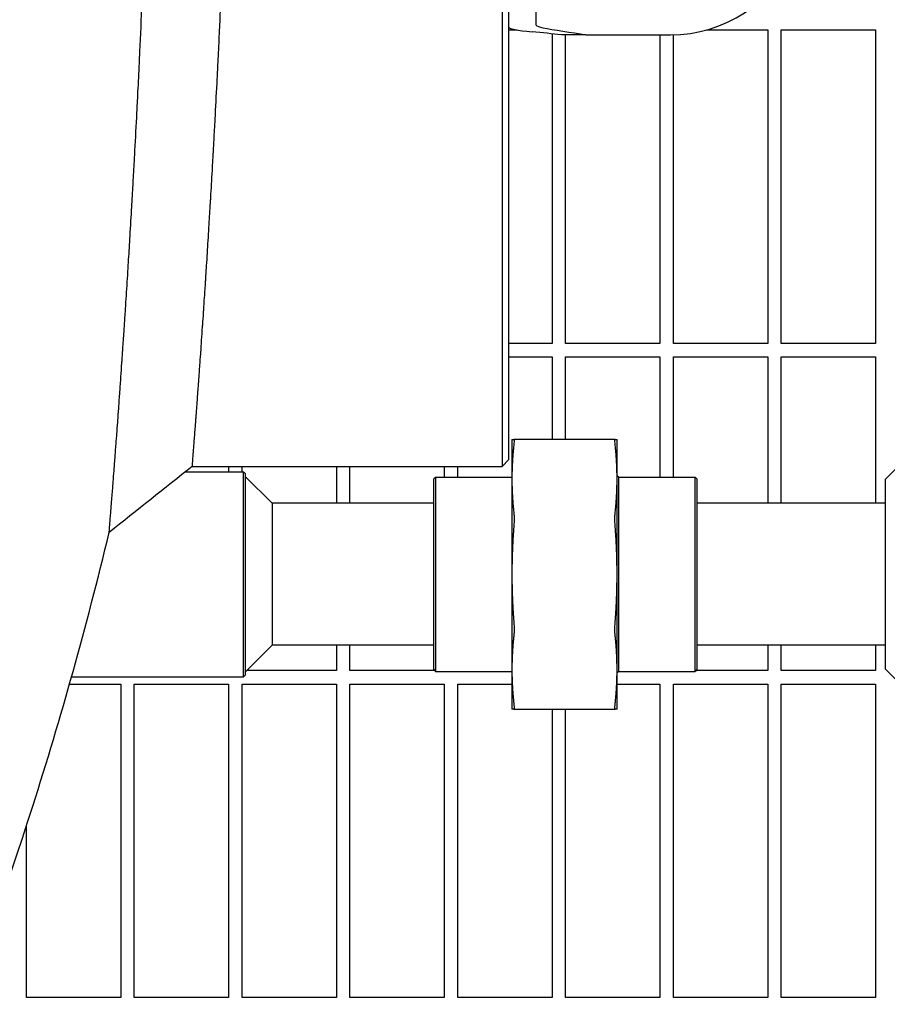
# Model space of a CAD drawing. Header units: inches. Extents: x 5 to 1128, y -85 to 748.
# Tile 651 of 656: x 777 to 785, y 567 to 576. Entities that reach past the tile are written whole.
import ezdxf

# ---------------------------------------------------------------- set-up
doc = ezdxf.new("R2010")
doc.units = ezdxf.units.IN
doc.header["$LTSCALE"] = 32
doc.header["$MEASUREMENT"] = 0
doc.layers.add('Visible (ANSI)', color=7, linetype='Continuous', lineweight=30)

msp = doc.modelspace()

# ---------------------------------------------------------------- linework, layer by layer
at = {"layer": 'Visible (ANSI)'}
for p, q in [((781.08505, 591.68969), (781.08505, 571.68978)), ((781.14755, 571.75228), (781.14755, 591.62719)), ((781.39755, 576.12679), (781.39755, 575.78683)), ((781.14755, 575.73478), (781.22402, 575.73478)), ((781.54813, 575.69922), (781.54813, 572.82853)), ((782.97993, 575.73478), (783.54813, 575.73478)), ((783.54813, 575.73478), (783.54813, 572.82853)), ((783.67313, 572.82853), (783.67313, 575.73478)), ((783.67313, 575.73478), (784.54813, 575.73478)), ((784.54813, 575.73478), (784.54813, 572.82853)), ((781.86061, 575.68978), (781.6343, 575.68978)), ((781.67313, 572.82853), (781.67313, 575.68978)), ((781.86061, 575.68978), (782.39755, 575.68978)), ((782.39755, 575.68978), (782.64755, 575.68978)), ((782.54813, 575.68978), (782.54813, 572.82853)), ((782.67313, 572.82853), (782.67313, 575.69004)), ((781.54813, 572.82853), (781.14755, 572.82853)), ((782.54813, 572.82853), (781.67313, 572.82853)), ((783.54813, 572.82853), (782.67313, 572.82853)), ((784.54813, 572.82853), (783.67313, 572.82853)), ((781.14755, 572.70353), (781.54813, 572.70353)), ((781.54813, 572.70353), (781.54813, 571.93978)), ((781.67313, 571.93978), (781.67313, 572.70353)), ((781.67313, 572.70353), (782.54813, 572.70353)), ((782.54813, 572.70353), (782.54813, 571.58978)), ((782.67313, 571.58978), (782.67313, 572.70353)), ((782.67313, 572.70353), (783.54813, 572.70353)), ((783.54813, 572.70353), (783.54813, 571.34728)), ((783.67313, 571.34728), (783.67313, 572.70353)), ((783.67313, 572.70353), (784.54813, 572.70353)), ((784.54813, 572.70353), (784.54813, 571.34728)), ((781.17548, 571.93978), (781.17548, 571.57366)), ((782.13185, 571.93978), (781.19411, 571.93978)), ((782.15048, 571.57366), (782.15048, 571.93978)), ((778.21159, 571.68978), (781.08505, 571.68978)), ((778.54813, 571.68978), (778.54813, 571.63978)), ((778.67313, 571.63978), (778.67313, 571.68978)), ((779.54813, 571.68978), (779.54813, 571.34728)), ((779.67313, 571.34728), (779.67313, 571.68978)), ((780.54813, 571.68978), (780.54813, 571.58978)), ((780.67313, 571.58978), (780.67313, 571.68978)), ((781.14755, 571.75228), (781.08505, 571.68978)), ((778.14862, 571.63978), (778.68635, 571.63978)), ((778.68635, 569.73978), (778.68635, 571.63978)), ((778.70198, 571.62415), (778.68635, 571.63978)), ((778.70198, 571.62415), (778.70198, 569.7554)), ((778.95198, 571.34728), (778.70198, 571.59728)), ((782.16548, 571.58978), (782.15048, 571.60478)), ((784.64048, 571.56978), (784.73423, 571.66353)), ((780.45198, 571.57415), (780.4676, 571.58978)), ((780.45198, 569.8054), (780.45198, 571.57415)), ((780.4676, 571.58978), (780.4676, 569.78978)), ((780.4676, 571.58978), (781.17548, 571.58978)), ((781.17548, 571.57366), (781.17548, 570.68978)), ((782.15048, 570.68978), (782.15048, 571.57366)), ((782.16548, 569.78978), (782.16548, 571.58978)), ((782.16548, 571.58978), (782.87485, 571.58978)), ((782.87485, 569.78978), (782.87485, 571.58978)), ((782.89048, 571.57415), (782.87485, 571.58978)), ((782.89048, 571.57415), (782.89048, 569.8054)), ((784.64048, 569.80978), (784.64048, 571.56978)), ((780.45198, 571.34728), (778.95198, 571.34728)), ((778.95198, 571.34728), (778.95198, 570.68978)), ((784.64048, 571.34728), (782.89048, 571.34728)), ((778.95198, 570.68978), (778.95198, 570.03228)), ((781.17548, 570.68978), (781.17548, 569.8059)), ((782.15048, 569.8059), (782.15048, 570.68978)), ((778.95198, 570.03228), (778.70198, 569.78228)), ((780.45198, 570.03228), (778.95198, 570.03228)), ((779.54813, 570.03228), (779.54813, 569.79728)), ((779.67313, 569.79728), (779.67313, 570.03228)), ((784.64048, 570.03228), (782.89048, 570.03228)), ((783.54813, 570.03228), (783.54813, 569.79728)), ((783.67313, 569.79728), (783.67313, 570.03228)), ((784.54813, 570.03228), (784.54813, 569.79728)), ((779.54813, 569.79728), (778.71698, 569.79728)), ((780.4601, 569.79728), (779.67313, 569.79728)), ((780.45198, 569.8054), (780.4676, 569.78978)), ((780.4676, 569.78978), (781.17548, 569.78978)), ((781.17548, 569.8059), (781.17548, 569.43978)), ((782.15048, 569.43978), (782.15048, 569.8059)), ((782.16548, 569.78978), (782.15048, 569.77478)), ((782.16548, 569.78978), (782.87485, 569.78978)), ((782.89048, 569.8054), (782.87485, 569.78978)), ((783.54813, 569.79728), (782.88235, 569.79728)), ((784.54813, 569.79728), (783.67313, 569.79728)), ((784.64048, 569.80978), (784.73423, 569.71603)), ((777.09196, 569.73978), (778.68635, 569.73978)), ((778.70198, 569.7554), (778.68635, 569.73978)), ((777.07294, 569.67228), (777.54813, 569.67228)), ((777.54813, 569.67228), (777.54813, 566.76603)), ((777.67313, 566.76603), (777.67313, 569.67228)), ((777.67313, 569.67228), (778.54813, 569.67228)), ((778.54813, 569.67228), (778.54813, 566.76603)), ((778.67313, 566.76603), (778.67313, 569.67228)), ((778.67313, 569.67228), (779.54813, 569.67228)), ((779.54813, 569.67228), (779.54813, 566.76603)), ((779.67313, 566.76603), (779.67313, 569.67228)), ((779.67313, 569.67228), (780.54813, 569.67228)), ((780.54813, 569.67228), (780.54813, 566.76603)), ((780.67313, 566.76603), (780.67313, 569.67228)), ((780.67313, 569.67228), (781.17548, 569.67228)), ((782.15048, 569.67228), (782.54813, 569.67228)), ((782.54813, 569.67228), (782.54813, 566.76603)), ((782.67313, 566.76603), (782.67313, 569.67228)), ((782.67313, 569.67228), (783.54813, 569.67228)), ((783.54813, 569.67228), (783.54813, 566.76603)), ((783.67313, 566.76603), (783.67313, 569.67228)), ((783.67313, 569.67228), (784.54813, 569.67228)), ((784.54813, 569.67228), (784.54813, 566.76603)), ((781.19411, 569.43978), (782.13185, 569.43978)), ((781.54813, 569.43978), (781.54813, 566.76603)), ((781.67313, 566.76603), (781.67313, 569.43978)), ((776.67313, 566.76603), (776.67313, 568.35643)), ((777.54813, 566.76603), (776.67313, 566.76603)), ((778.54813, 566.76603), (777.67313, 566.76603)), ((779.54813, 566.76603), (778.67313, 566.76603)), ((780.54813, 566.76603), (779.67313, 566.76603)), ((781.54813, 566.76603), (780.67313, 566.76603)), ((782.54813, 566.76603), (781.67313, 566.76603)), ((783.54813, 566.76603), (782.67313, 566.76603)), ((784.54813, 566.76603), (783.67313, 566.76603))]:
    msp.add_line(p, q, dxfattribs=at)
msp.add_arc((782.64755, 576.93978), 1.25, 270, 336.421822, dxfattribs=at)
for centre, major_axis, start_param in [((783.14755, 575.76098), (-2, 0), 0), ((772.74755, 575.50988), (9.65, 0), 0.400397)]:
    msp.add_ellipse(centre, major_axis=major_axis, ratio=0.0478289, start_param=start_param, end_param=0.4674864, dxfattribs=at)
for points, knots in [([(777.44081, 571.07775), (777.44081, 571.07775), (777.44185, 571.09056), (777.44388, 571.11568), (777.44453, 571.12374), (777.44528, 571.13307), (777.44613, 571.14364), (777.44616, 571.14408), (777.4462, 571.14453), (777.44624, 571.14498), (777.44804, 571.16748), (777.45029, 571.19551), (777.45296, 571.22892), (777.45419, 571.24432), (777.45551, 571.2609), (777.45691, 571.27864), (777.457, 571.27979), (777.4571, 571.28095), (777.45719, 571.28211), (777.45862, 571.30012), (777.46014, 571.3193), (777.46174, 571.33961), (777.46186, 571.34111), (777.46198, 571.34262), (777.4621, 571.34414), (777.46388, 571.36672), (777.46576, 571.39066), (777.46774, 571.41589), (777.46946, 571.43786), (777.47126, 571.4609), (777.47313, 571.48497), (777.47331, 571.48732), (777.4735, 571.48968), (777.47368, 571.49205), (777.4756, 571.51672), (777.47759, 571.54244), (777.47966, 571.56915), (777.47987, 571.57193), (777.48009, 571.57472), (777.4803, 571.57752), (777.48262, 571.60754), (777.48502, 571.63878), (777.48749, 571.67112), (777.48967, 571.69972), (777.49193, 571.72932), (777.49424, 571.75989), (777.49451, 571.76346), (777.49478, 571.76705), (777.49505, 571.77064), (777.49739, 571.80154), (777.49979, 571.83341), (777.50225, 571.86621), (777.50255, 571.87023), (777.50285, 571.87427), (777.50316, 571.87832), (777.50543, 571.90869), (777.50775, 571.93984), (777.51012, 571.97173), (777.51056, 571.97769), (777.511, 571.98368), (777.51145, 571.98969), (777.5141, 572.02557), (777.51681, 572.06236), (777.51956, 572.10003), (777.51993, 572.10506), (777.5203, 572.11011), (777.52067, 572.11517), (777.52334, 572.15172), (777.52606, 572.18909), (777.52881, 572.22725), (777.5292, 572.23272), (777.5296, 572.23821), (777.53, 572.24371), (777.5329, 572.28397), (777.53584, 572.32511), (777.53883, 572.36707), (777.54195, 572.41096), (777.54512, 572.45581), (777.54833, 572.50158), (777.54877, 572.50783), (777.5492, 572.51409), (777.54964, 572.52037), (777.55258, 572.56231), (777.55554, 572.605), (777.55854, 572.64838), (777.559, 572.65504), (777.55946, 572.66172), (777.55992, 572.66841), (777.56283, 572.71079), (777.56577, 572.7538), (777.56873, 572.7974), (777.57235, 572.85073), (777.57601, 572.90513), (777.5797, 572.96049), (777.58019, 572.96792), (777.58069, 572.97537), (777.58118, 572.98284), (777.5843, 573.02974), (777.58743, 573.07732), (777.59058, 573.12548), (777.59109, 573.13325), (777.5916, 573.14103), (777.5921, 573.14883), (777.59478, 573.1899), (777.59746, 573.23138), (777.60015, 573.27322), (777.60549, 573.35634), (777.61087, 573.44148), (777.61628, 573.52825), (777.6168, 573.53664), (777.61732, 573.54505), (777.61784, 573.55347), (777.62225, 573.62451), (777.62667, 573.69661), (777.63108, 573.76951), (777.63148, 573.77618), (777.63188, 573.78287), (777.63229, 573.78956), (777.6324, 573.79154), (777.63252, 573.79353), (777.63264, 573.79551), (777.63794, 573.88354), (777.64325, 573.97321), (777.64855, 574.0643), (777.65266, 574.13487), (777.65675, 574.20628), (777.66083, 574.27835), (777.66134, 574.28741), (777.66185, 574.29647), (777.66236, 574.30555), (777.66304, 574.31759), (777.66372, 574.32965), (777.66439, 574.34173), (777.66815, 574.40887), (777.67191, 574.47674), (777.67564, 574.54524), (777.67614, 574.55439), (777.67663, 574.56355), (777.67713, 574.57272), (777.68342, 574.68851), (777.68964, 574.80608), (777.69577, 574.92498), (777.6988, 574.98361), (777.7018, 575.04269), (777.70479, 575.10217), (777.70525, 575.11132), (777.70571, 575.12048), (777.70617, 575.12964), (777.71049, 575.21618), (777.71477, 575.30353), (777.719, 575.39152), (777.71943, 575.40063), (777.71987, 575.40975), (777.72031, 575.41888), (777.72214, 575.45731), (777.72397, 575.49587), (777.72578, 575.53453), (777.73281, 575.6843), (777.73969, 575.83646), (777.74636, 575.99022), (777.74674, 575.99902), (777.74712, 576.00783), (777.7475, 576.01664), (777.74966, 576.06653), (777.7518, 576.11659), (777.75391, 576.16678), (777.75575, 576.21066), (777.75758, 576.2547), (777.7594, 576.29888), (777.75975, 576.3074), (777.7601, 576.31592), (777.76044, 576.32445), (777.7671, 576.48739), (777.77353, 576.6523), (777.77969, 576.8184), (777.78097, 576.85278), (777.78223, 576.88725), (777.78349, 576.92178), (777.78377, 576.92969), (777.78406, 576.93759), (777.78434, 576.9455), (777.78449, 576.94941), (777.78463, 576.95331), (777.78477, 576.95722), (777.78809, 577.04934), (777.79133, 577.14196), (777.79448, 577.23499), (777.79473, 577.24253), (777.79499, 577.25007), (777.79524, 577.25762), (777.79546, 577.26413), (777.79568, 577.27065), (777.7959, 577.27717), (777.79823, 577.3466), (777.80052, 577.41625), (777.80275, 577.48607), (777.80686, 577.61466), (777.81081, 577.74413), (777.81459, 577.87418), (777.81478, 577.88088), (777.81498, 577.88758), (777.81517, 577.89428), (777.81778, 577.98479), (777.82031, 578.07559), (777.82275, 578.16659), (777.82304, 578.17756), (777.82334, 578.18854), (777.82363, 578.19953), (777.82379, 578.20574), (777.82396, 578.21195), (777.82412, 578.21816), (777.82971, 578.42994), (777.83484, 578.64365), (777.83946, 578.85809), (777.83947, 578.85876), (777.83949, 578.85942), (777.8395, 578.86009), (777.83961, 578.86525), (777.83972, 578.87041), (777.83983, 578.87557), (777.8421, 578.9816), (777.84425, 579.088), (777.84627, 579.19467), (777.84636, 579.19926), (777.84645, 579.20385), (777.84653, 579.20845), (777.84873, 579.32488), (777.85078, 579.44162), (777.85267, 579.55852), (777.85435, 579.66236), (777.85591, 579.76646), (777.85736, 579.87074), (777.8574, 579.87413), (777.85745, 579.87752), (777.8575, 579.88092), (777.85901, 579.99097), (777.86039, 580.10122), (777.86163, 580.21158), (777.86166, 580.21437), (777.86169, 580.21715), (777.86172, 580.21994), (777.86189, 580.23513), (777.86206, 580.25032), (777.86222, 580.26551), (777.86451, 580.47687), (777.86629, 580.68883), (777.86756, 580.90108), (777.86757, 580.90257), (777.86758, 580.90406), (777.86759, 580.90556), (777.86773, 580.92927), (777.86787, 580.95299), (777.86799, 580.97671), (777.86849, 581.06732), (777.86888, 581.15816), (777.86919, 581.24909), (777.86919, 581.25003), (777.86919, 581.25096), (777.8692, 581.2519), (777.86968, 581.39778), (777.86993, 581.54391), (777.86993, 581.68978)], [0.71398895, 0.71398895, 0.71398895, 0.71398895, 0.72579992, 0.72579992, 0.72579992, 0.72958748, 0.72958748, 0.72958748, 0.72974737, 0.72974737, 0.72974737, 0.7377261, 0.7377261, 0.7377261, 0.74140385, 0.74140385, 0.74140385, 0.74164272, 0.74164272, 0.74164272, 0.74534639, 0.74534639, 0.74534639, 0.74562035, 0.74562035, 0.74562035, 0.74970492, 0.74970492, 0.74970492, 0.75326228, 0.75326228, 0.75326228, 0.75360956, 0.75360956, 0.75360956, 0.75722611, 0.75722611, 0.75722611, 0.75760249, 0.75760249, 0.75760249, 0.76163769, 0.76163769, 0.76163769, 0.76520649, 0.76520649, 0.76520649, 0.76562338, 0.76562338, 0.76562338, 0.76920437, 0.76920437, 0.76920437, 0.7696436, 0.7696436, 0.7696436, 0.77293717, 0.77293717, 0.77293717, 0.77355333, 0.77355333, 0.77355333, 0.77722937, 0.77722937, 0.77722937, 0.7777203, 0.7777203, 0.7777203, 0.78126499, 0.78126499, 0.78126499, 0.78177301, 0.78177301, 0.78177301, 0.78549116, 0.78549116, 0.78549116, 0.78937916, 0.78937916, 0.78937916, 0.78990992, 0.78990992, 0.78990992, 0.79345418, 0.79345418, 0.79345418, 0.79399851, 0.79399851, 0.79399851, 0.79744416, 0.79744416, 0.79744416, 0.80165798, 0.80165798, 0.80165798, 0.80222384, 0.80222384, 0.80222384, 0.8057777, 0.8057777, 0.8057777, 0.80635088, 0.80635088, 0.80635088, 0.80936922, 0.80936922, 0.80936922, 0.81536594, 0.81536594, 0.81536594, 0.81594612, 0.81594612, 0.81594612, 0.82083889, 0.82083889, 0.82083889, 0.82128697, 0.82128697, 0.82128697, 0.82141991, 0.82141991, 0.82141991, 0.8273107, 0.8273107, 0.8273107, 0.83187477, 0.83187477, 0.83187477, 0.83244819, 0.83244819, 0.83244819, 0.83320881, 0.83320881, 0.83320881, 0.83743787, 0.83743787, 0.83743787, 0.83800267, 0.83800267, 0.83800267, 0.84513402, 0.84513402, 0.84513402, 0.84865039, 0.84865039, 0.84865039, 0.84919135, 0.84919135, 0.84919135, 0.85429684, 0.85429684, 0.85429684, 0.85482562, 0.85482562, 0.85482562, 0.85705249, 0.85705249, 0.85705249, 0.86567992, 0.86567992, 0.86567992, 0.86617362, 0.86617362, 0.86617362, 0.86897002, 0.86897002, 0.86897002, 0.87141464, 0.87141464, 0.87141464, 0.8718858, 0.8718858, 0.8718858, 0.88088877, 0.88088877, 0.88088877, 0.88275266, 0.88275266, 0.88275266, 0.88317916, 0.88317916, 0.88317916, 0.88338976, 0.88338976, 0.88338976, 0.88835456, 0.88835456, 0.88835456, 0.88875702, 0.88875702, 0.88875702, 0.88910446, 0.88910446, 0.88910446, 0.89280535, 0.89280535, 0.89280535, 0.89962106, 0.89962106, 0.89962106, 0.89997213, 0.89997213, 0.89997213, 0.90471307, 0.90471307, 0.90471307, 0.9052848, 0.9052848, 0.9052848, 0.90560805, 0.90560805, 0.90560805, 0.91662461, 0.91662461, 0.91662461, 0.91665893, 0.91665893, 0.91665893, 0.91692393, 0.91692393, 0.91692393, 0.92236871, 0.92236871, 0.92236871, 0.92260316, 0.92260316, 0.92260316, 0.92854523, 0.92854523, 0.92854523, 0.93382372, 0.93382372, 0.93382372, 0.93399547, 0.93399547, 0.93399547, 0.93956538, 0.93956538, 0.93956538, 0.93970596, 0.93970596, 0.93970596, 0.94047244, 0.94047244, 0.94047244, 0.95113586, 0.95113586, 0.95113586, 0.95121075, 0.95121075, 0.95121075, 0.95240219, 0.95240219, 0.95240219, 0.95695276, 0.95695276, 0.95695276, 0.95699956, 0.95699956, 0.95699956, 0.96429917, 0.96429917, 0.96429917, 0.96429917]), ([(778.21159, 571.68978), (778.21159, 571.68978), (778.21159, 571.68978), (778.21159, 571.68978), (778.2116, 571.68986), (778.21251, 571.70139), (778.21426, 571.72379), (778.21483, 571.73098), (778.21548, 571.73931), (778.21622, 571.74877), (778.21625, 571.74917), (778.21628, 571.74957), (778.21631, 571.74998), (778.21788, 571.77012), (778.21985, 571.79533), (778.22219, 571.82548), (778.22326, 571.83937), (778.22442, 571.85435), (778.22566, 571.87034), (778.22574, 571.87138), (778.22582, 571.87242), (778.2259, 571.87347), (778.22715, 571.8897), (778.22848, 571.90697), (778.22988, 571.92523), (778.22999, 571.92659), (778.23009, 571.92794), (778.23019, 571.92931), (778.23175, 571.94962), (778.2334, 571.97115), (778.23513, 571.99389), (778.23664, 572.01369), (778.23822, 572.03447), (778.23986, 572.05619), (778.24003, 572.05831), (778.24019, 572.06044), (778.24035, 572.06258), (778.24203, 572.08486), (778.24379, 572.10811), (778.2456, 572.13228), (778.24579, 572.1348), (778.24598, 572.13732), (778.24617, 572.13986), (778.24821, 572.16704), (778.25033, 572.19538), (778.25251, 572.22477), (778.25445, 572.25076), (778.25644, 572.27767), (778.25849, 572.30546), (778.25873, 572.3087), (778.25897, 572.31196), (778.25921, 572.31523), (778.26128, 572.34332), (778.2634, 572.37229), (778.26558, 572.40211), (778.26585, 572.40577), (778.26611, 572.40944), (778.26638, 572.41312), (778.26839, 572.44074), (778.27045, 572.46907), (778.27254, 572.49807), (778.27294, 572.50349), (778.27333, 572.50894), (778.27372, 572.51441), (778.27608, 572.54706), (778.27848, 572.58059), (778.28093, 572.61497), (778.28126, 572.61957), (778.28159, 572.62417), (778.28191, 572.6288), (778.28429, 572.66217), (778.28671, 572.69634), (778.28917, 572.73128), (778.28952, 572.73628), (778.28987, 572.74131), (778.29023, 572.74634), (778.29281, 572.78322), (778.29545, 572.82093), (778.29812, 572.85945), (778.30091, 572.89973), (778.30375, 572.94091), (778.30662, 572.98299), (778.30702, 572.98873), (778.30741, 572.99449), (778.3078, 573.00027), (778.31043, 573.03883), (778.31309, 573.07807), (778.31578, 573.11797), (778.31619, 573.1241), (778.3166, 573.13024), (778.31702, 573.1364), (778.31963, 573.17538), (778.32227, 573.21499), (778.32493, 573.25519), (778.32819, 573.30436), (778.33148, 573.35456), (778.33481, 573.4057), (778.33525, 573.41257), (778.3357, 573.41945), (778.33615, 573.42635), (778.33896, 573.46969), (778.34179, 573.51369), (778.34463, 573.55829), (778.34509, 573.56549), (778.34555, 573.57269), (778.34601, 573.57992), (778.34843, 573.61796), (778.35086, 573.65642), (778.35329, 573.69527), (778.35813, 573.77246), (778.36302, 573.85147), (778.36792, 573.93209), (778.36839, 573.93989), (778.36887, 573.94771), (778.36934, 573.95554), (778.37335, 574.02158), (778.37736, 574.08868), (778.38138, 574.15674), (778.38175, 574.16297), (778.38212, 574.16921), (778.38249, 574.17546), (778.38259, 574.17731), (778.3827, 574.17917), (778.38281, 574.18102), (778.38765, 574.26324), (778.3925, 574.34694), (778.39733, 574.43202), (778.40108, 574.49794), (778.40482, 574.56468), (778.40855, 574.63219), (778.40902, 574.64067), (778.40949, 574.64917), (778.40996, 574.65767), (778.41058, 574.66895), (778.4112, 574.68026), (778.41182, 574.69158), (778.41527, 574.75454), (778.41871, 574.81817), (778.42214, 574.88243), (778.42259, 574.89101), (778.42305, 574.8996), (778.42351, 574.90821), (778.42927, 575.01684), (778.435, 575.12726), (778.44065, 575.23928), (778.44344, 575.29452), (778.44621, 575.35017), (778.44896, 575.4062), (778.44938, 575.41482), (778.44981, 575.42345), (778.45023, 575.43209), (778.45422, 575.51361), (778.45817, 575.59593), (778.46207, 575.67896), (778.46248, 575.68756), (778.46288, 575.69617), (778.46328, 575.70479), (778.46498, 575.74107), (778.46667, 575.77749), (778.46835, 575.81403), (778.47485, 575.95563), (778.48122, 576.09943), (778.48741, 576.24503), (778.48776, 576.25336), (778.48812, 576.2617), (778.48847, 576.27004), (778.49047, 576.3173), (778.49245, 576.36475), (778.49442, 576.41236), (778.49613, 576.45399), (778.49783, 576.49576), (778.49952, 576.53768), (778.49984, 576.54576), (778.50017, 576.55384), (778.50049, 576.56193), (778.50668, 576.7165), (778.51266, 576.87296), (778.51841, 577.03095), (778.51959, 577.06366), (778.52077, 577.09644), (778.52194, 577.12929), (778.52221, 577.13681), (778.52248, 577.14433), (778.52274, 577.15185), (778.52288, 577.15557), (778.52301, 577.15928), (778.52314, 577.163), (778.52623, 577.25064), (778.52925, 577.33876), (778.5322, 577.42732), (778.53244, 577.4345), (778.53267, 577.44168), (778.53291, 577.44886), (778.53312, 577.45506), (778.53332, 577.46127), (778.53353, 577.46747), (778.5357, 577.53358), (778.53784, 577.59992), (778.53992, 577.66646), (778.54377, 577.78902), (778.54746, 577.91244), (778.55099, 578.03652), (778.55118, 578.04292), (778.55136, 578.04931), (778.55154, 578.0557), (778.55398, 578.14206), (778.55635, 578.22873), (778.55864, 578.31564), (778.55891, 578.32612), (778.55919, 578.33661), (778.55946, 578.3471), (778.55961, 578.35303), (778.55977, 578.35896), (778.55992, 578.3649), (778.56516, 578.56714), (778.56997, 578.77127), (778.5743, 578.97649), (778.57432, 578.97713), (778.57433, 578.97777), (778.57434, 578.97841), (778.57445, 578.98335), (778.57455, 578.98829), (778.57465, 578.99322), (778.57678, 579.09469), (778.5788, 579.19647), (778.5807, 579.29852), (778.58078, 579.30291), (778.58086, 579.30731), (778.58095, 579.3117), (778.58301, 579.4231), (778.58493, 579.53482), (778.58671, 579.64682), (778.58829, 579.74631), (778.58976, 579.84601), (778.59112, 579.9459), (778.59116, 579.94915), (778.59121, 579.9524), (778.59125, 579.95565), (778.59267, 580.06106), (778.59397, 580.16668), (778.59513, 580.27245), (778.59516, 580.27512), (778.59519, 580.27779), (778.59522, 580.28046), (778.59538, 580.29501), (778.59554, 580.30957), (778.59569, 580.32413), (778.59784, 580.52672), (778.59952, 580.72998), (778.60072, 580.93345), (778.60073, 580.93488), (778.60074, 580.93631), (778.60075, 580.93774), (778.60088, 580.96047), (778.60101, 580.98321), (778.60113, 581.00595), (778.60159, 581.0928), (778.60196, 581.1798), (778.60225, 581.26687), (778.60225, 581.26777), (778.60226, 581.26866), (778.60226, 581.26956), (778.60272, 581.40923), (778.60294, 581.54903), (778.60295, 581.68875), (778.60295, 581.6891), (778.60295, 581.68944), (778.60295, 581.68978)], [0.71394633, 0.71394633, 0.71394633, 0.71394633, 0.71398895, 0.71398895, 0.71398895, 0.72579992, 0.72579992, 0.72579992, 0.72958748, 0.72958748, 0.72958748, 0.72974737, 0.72974737, 0.72974737, 0.7377261, 0.7377261, 0.7377261, 0.74140385, 0.74140385, 0.74140385, 0.74164272, 0.74164272, 0.74164272, 0.74534639, 0.74534639, 0.74534639, 0.74562035, 0.74562035, 0.74562035, 0.74970492, 0.74970492, 0.74970492, 0.75326228, 0.75326228, 0.75326228, 0.75360956, 0.75360956, 0.75360956, 0.75722611, 0.75722611, 0.75722611, 0.75760249, 0.75760249, 0.75760249, 0.76163769, 0.76163769, 0.76163769, 0.76520649, 0.76520649, 0.76520649, 0.76562338, 0.76562338, 0.76562338, 0.76920437, 0.76920437, 0.76920437, 0.7696436, 0.7696436, 0.7696436, 0.77293717, 0.77293717, 0.77293717, 0.77355333, 0.77355333, 0.77355333, 0.77722937, 0.77722937, 0.77722937, 0.7777203, 0.7777203, 0.7777203, 0.78126499, 0.78126499, 0.78126499, 0.78177301, 0.78177301, 0.78177301, 0.78549116, 0.78549116, 0.78549116, 0.78937916, 0.78937916, 0.78937916, 0.78990992, 0.78990992, 0.78990992, 0.79345418, 0.79345418, 0.79345418, 0.79399851, 0.79399851, 0.79399851, 0.79744416, 0.79744416, 0.79744416, 0.80165798, 0.80165798, 0.80165798, 0.80222384, 0.80222384, 0.80222384, 0.8057777, 0.8057777, 0.8057777, 0.80635088, 0.80635088, 0.80635088, 0.80936922, 0.80936922, 0.80936922, 0.81536594, 0.81536594, 0.81536594, 0.81594612, 0.81594612, 0.81594612, 0.82083889, 0.82083889, 0.82083889, 0.82128697, 0.82128697, 0.82128697, 0.82141991, 0.82141991, 0.82141991, 0.8273107, 0.8273107, 0.8273107, 0.83187477, 0.83187477, 0.83187477, 0.83244819, 0.83244819, 0.83244819, 0.83320881, 0.83320881, 0.83320881, 0.83743787, 0.83743787, 0.83743787, 0.83800267, 0.83800267, 0.83800267, 0.84513402, 0.84513402, 0.84513402, 0.84865039, 0.84865039, 0.84865039, 0.84919135, 0.84919135, 0.84919135, 0.85429684, 0.85429684, 0.85429684, 0.85482562, 0.85482562, 0.85482562, 0.85705249, 0.85705249, 0.85705249, 0.86567992, 0.86567992, 0.86567992, 0.86617362, 0.86617362, 0.86617362, 0.86897002, 0.86897002, 0.86897002, 0.87141464, 0.87141464, 0.87141464, 0.8718858, 0.8718858, 0.8718858, 0.88088877, 0.88088877, 0.88088877, 0.88275266, 0.88275266, 0.88275266, 0.88317916, 0.88317916, 0.88317916, 0.88338976, 0.88338976, 0.88338976, 0.88835456, 0.88835456, 0.88835456, 0.88875702, 0.88875702, 0.88875702, 0.88910446, 0.88910446, 0.88910446, 0.89280535, 0.89280535, 0.89280535, 0.89962106, 0.89962106, 0.89962106, 0.89997213, 0.89997213, 0.89997213, 0.90471307, 0.90471307, 0.90471307, 0.9052848, 0.9052848, 0.9052848, 0.90560805, 0.90560805, 0.90560805, 0.91662461, 0.91662461, 0.91662461, 0.91665893, 0.91665893, 0.91665893, 0.91692393, 0.91692393, 0.91692393, 0.92236871, 0.92236871, 0.92236871, 0.92260316, 0.92260316, 0.92260316, 0.92854523, 0.92854523, 0.92854523, 0.93382372, 0.93382372, 0.93382372, 0.93399547, 0.93399547, 0.93399547, 0.93956538, 0.93956538, 0.93956538, 0.93970596, 0.93970596, 0.93970596, 0.94047244, 0.94047244, 0.94047244, 0.95113586, 0.95113586, 0.95113586, 0.95121075, 0.95121075, 0.95121075, 0.95240219, 0.95240219, 0.95240219, 0.95695276, 0.95695276, 0.95695276, 0.95699956, 0.95699956, 0.95699956, 0.96429917, 0.96429917, 0.96429917, 0.96431703, 0.96431703, 0.96431703, 0.96431703]), ([(781.39941, 575.77832), (781.40609, 575.77076), (781.43024, 575.7632), (781.55653, 575.73493), (781.73142, 575.71292), (781.86061, 575.68978)], [0.2209506, 0.2209506, 0.2209506, 0.2209506, 1.4278888, 1.4278888, 4.8342922, 4.8342922, 4.8342922, 4.8342922]), ([(781.19411, 571.93978), (781.19539, 571.93978), (781.19603, 571.93631), (781.19603, 571.92422), (781.19539, 571.91492), (781.19411, 571.90317)], [0.39703999, 0.39703999, 0.39703999, 0.39703999, 0.51738947, 0.51738947, 0.63773894, 0.63773894, 0.63773894, 0.63773894]), ([(782.13185, 571.90317), (782.13056, 571.91492), (782.12993, 571.92422), (782.12993, 571.93631), (782.13056, 571.93978), (782.13185, 571.93978)], [1.29972856, 1.29972856, 1.29972856, 1.29972856, 1.42007803, 1.42007803, 1.54042751, 1.54042751, 1.54042751, 1.54042751]), ([(781.19411, 571.24416), (781.19539, 571.23241), (781.19603, 571.2182), (781.19603, 571.18901), (781.19539, 571.17239), (781.19411, 571.15577)], [0.39703999, 0.39703999, 0.39703999, 0.39703999, 0.51738947, 0.51738947, 0.63773894, 0.63773894, 0.63773894, 0.63773894]), ([(782.13185, 571.15577), (782.13056, 571.17239), (782.12993, 571.18901), (782.12993, 571.2182), (782.13056, 571.23241), (782.13185, 571.24416)], [1.29972856, 1.29972856, 1.29972856, 1.29972856, 1.42007803, 1.42007803, 1.54042751, 1.54042751, 1.54042751, 1.54042751]), ([(765.90563, 556.93978), (766.62457, 556.93978), (767.34313, 557.05548), (768.80064, 557.5252), (769.53668, 557.89633), (771.10496, 558.97735), (771.92208, 559.74449), (773.50936, 561.65968), (774.26917, 562.83604), (775.62778, 565.48432), (776.22644, 566.95634), (776.99369, 569.35806), (777.23032, 570.20591), (777.44081, 571.07775)], [0, 0, 0, 0, 0.1597645, 0.1597645, 0.3319034, 0.3319034, 0.5428381, 0.5428381, 0.7725466, 0.7725466, 1.0022551, 1.0022551, 1.1209427, 1.1209427, 1.1209427, 1.1209427]), ([(781.19411, 570.22379), (781.19539, 570.20717), (781.19603, 570.19055), (781.19603, 570.16136), (781.19539, 570.14715), (781.19411, 570.1354)], [1.29972856, 1.29972856, 1.29972856, 1.29972856, 1.42007803, 1.42007803, 1.54042751, 1.54042751, 1.54042751, 1.54042751]), ([(782.13185, 570.1354), (782.13056, 570.14715), (782.12993, 570.16136), (782.12993, 570.19055), (782.13056, 570.20717), (782.13185, 570.22379)], [0.39703999, 0.39703999, 0.39703999, 0.39703999, 0.51738947, 0.51738947, 0.63773894, 0.63773894, 0.63773894, 0.63773894]), ([(781.19411, 569.47639), (781.19539, 569.46464), (781.19603, 569.45534), (781.19603, 569.44325), (781.19539, 569.43978), (781.19411, 569.43978)], [0.39703999, 0.39703999, 0.39703999, 0.39703999, 0.51738947, 0.51738947, 0.63773894, 0.63773894, 0.63773894, 0.63773894]), ([(782.13185, 569.43978), (782.13056, 569.43978), (782.12993, 569.44325), (782.12993, 569.45534), (782.13056, 569.46464), (782.13185, 569.47639)], [1.29972856, 1.29972856, 1.29972856, 1.29972856, 1.42007803, 1.42007803, 1.54042751, 1.54042751, 1.54042751, 1.54042751])]:
    msp.add_open_spline(points, degree=3, knots=knots, dxfattribs=at)
for points in [[(781.39755, 575.78683), (781.39755, 575.78261), (781.39813, 575.77978), (781.39941, 575.77832)], [(778.21159, 571.68978), (777.95467, 571.48577), (777.69774, 571.28176), (777.44081, 571.07775)]]:
    msp.add_open_spline(points, degree=3, dxfattribs=at)
for points, weights in [([(781.17548, 571.93978), (781.17548, 571.93978), (781.19411, 571.93978)], [1, 1.05512060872, 1.07707509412]), ([(781.19411, 571.90317), (781.17548, 571.73306), (781.17548, 571.57366)], [1.07707509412, 1.05512060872, 1]), ([(782.13185, 571.93978), (782.15048, 571.93978), (782.15048, 571.93978)], [1.07707509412, 1.05512060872, 1]), ([(782.15048, 571.57366), (782.15048, 571.73306), (782.13185, 571.90317)], [1, 1.05512060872, 1.07707509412]), ([(781.17548, 571.57366), (781.17548, 571.41427), (781.19411, 571.24416)], [1, 1.05512060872, 1.07707509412]), ([(782.13185, 571.24416), (782.15048, 571.41427), (782.15048, 571.57366)], [1.07707509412, 1.05512060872, 1]), ([(781.19411, 571.15577), (781.17548, 570.9152), (781.17548, 570.68978)], [1.07707509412, 1.05512060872, 1]), ([(782.15048, 570.68978), (782.15048, 570.9152), (782.13185, 571.15577)], [1, 1.05512060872, 1.07707509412]), ([(781.17548, 570.68978), (781.17548, 570.46436), (781.19411, 570.22379)], [1, 1.05512060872, 1.07707509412]), ([(782.13185, 570.22379), (782.15048, 570.46436), (782.15048, 570.68978)], [1.07707509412, 1.05512060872, 1]), ([(781.19411, 570.1354), (781.17548, 569.96529), (781.17548, 569.8059)], [1.07707509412, 1.05512060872, 1]), ([(782.15048, 569.8059), (782.15048, 569.96529), (782.13185, 570.1354)], [1, 1.05512060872, 1.07707509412]), ([(781.17548, 569.8059), (781.17548, 569.6465), (781.19411, 569.47639)], [1, 1.05512060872, 1.07707509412]), ([(782.13185, 569.47639), (782.15048, 569.6465), (782.15048, 569.8059)], [1.07707509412, 1.05512060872, 1]), ([(781.19411, 569.43978), (781.17548, 569.43978), (781.17548, 569.43978)], [1.07707509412, 1.05512060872, 1]), ([(782.15048, 569.43978), (782.15048, 569.43978), (782.13185, 569.43978)], [1, 1.05512060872, 1.07707509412])]:
    msp.add_rational_spline(points, weights, degree=2, dxfattribs=at)

doc.saveas('drawing.dxf')
